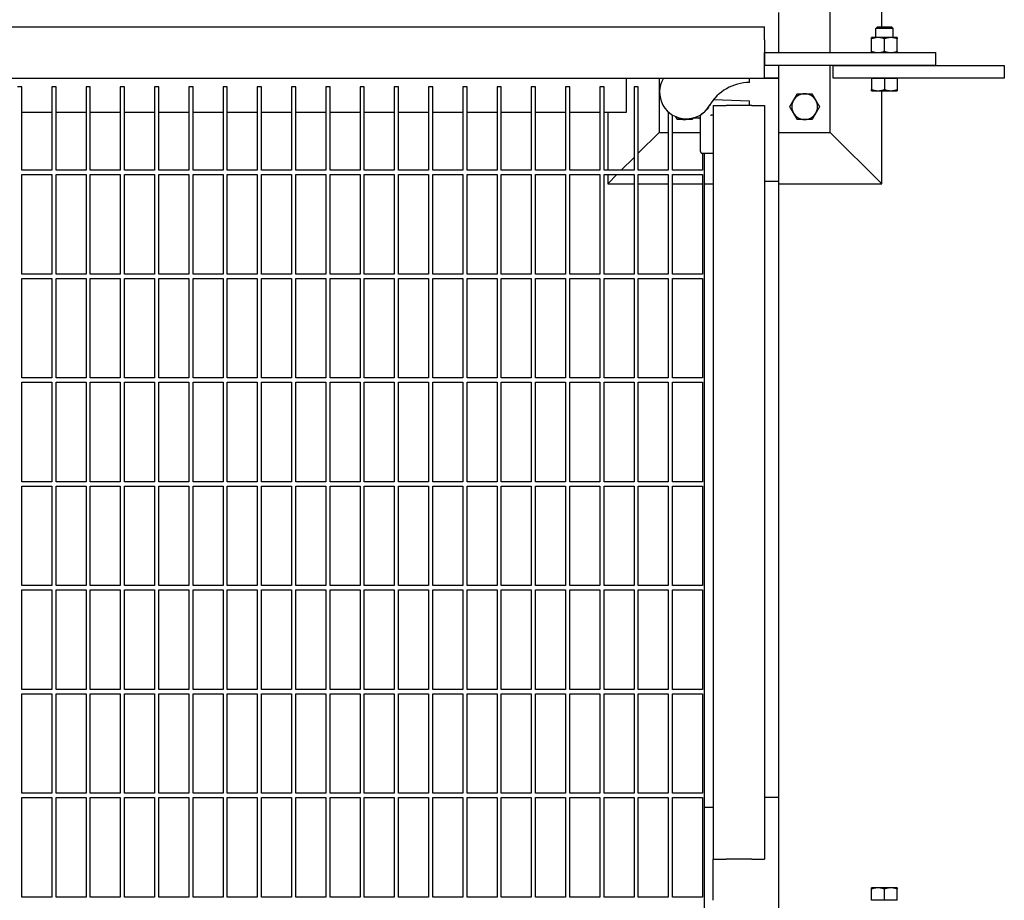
# Model space of a CAD drawing. Header units: inches. Extents: x 5 to 1128, y -85 to 748.
# Tile 679 of 689: x 790 to 818, y 633 to 659. Entities that reach past the tile are written whole.
import ezdxf

# ---------------------------------------------------------------- set-up
doc = ezdxf.new("R2010")
doc.units = ezdxf.units.IN
doc.header["$LTSCALE"] = 32
doc.header["$MEASUREMENT"] = 0
doc.layers.add('Visible (ANSI)', color=7, linetype='Continuous', lineweight=30)

msp = doc.modelspace()

# ---------------------------------------------------------------- linework, layer by layer
at = {"layer": 'Visible (ANSI)'}
for p, q in [((814.78063, 658.85978), (814.78063, 662.27978)), ((813.28063, 658.10978), (813.28063, 660.77978)), ((811.78063, 658.10978), (811.78063, 659.27978)), ((771.86063, 658.85978), (811.36063, 658.85978)), ((811.36063, 658.48478), (811.36063, 658.85978)), ((814.65782, 658.85978), (814.61063, 658.81401)), ((815.11063, 658.81401), (814.61063, 658.81401)), ((814.61063, 658.54778), (814.61063, 658.81401)), ((814.65782, 658.85978), (815.06344, 658.85978)), ((815.06344, 658.85978), (815.11063, 658.81401)), ((815.11063, 658.54778), (815.11063, 658.81401)), ((811.36063, 658.48478), (811.36063, 657.73478)), ((814.67313, 658.54778), (814.48563, 658.54778)), ((814.48563, 658.14327), (814.48563, 658.51429)), ((815.04813, 658.54778), (814.67313, 658.54778)), ((814.86063, 658.14327), (814.86063, 658.51429)), ((815.23563, 658.54778), (815.04813, 658.54778)), ((815.23563, 658.14327), (815.23563, 658.51429)), ((811.36063, 658.10978), (816.36063, 658.10978)), ((811.36063, 657.73478), (811.36063, 658.10978)), ((816.36063, 657.73478), (816.36063, 658.10978)), ((816.36063, 657.73478), (811.36063, 657.73478)), ((811.36063, 657.35978), (811.36063, 657.73478)), ((811.78063, 657.35978), (811.78063, 657.73478)), ((813.28063, 655.77978), (813.28063, 657.73478)), ((813.36063, 657.73478), (818.36063, 657.73478)), ((813.36063, 657.35978), (813.36063, 657.73478)), ((818.36063, 657.73478), (818.36063, 657.35978)), ((771.86063, 657.35978), (811.36063, 657.35978)), ((807.32063, 657.35978), (807.32063, 656.35978)), ((808.28063, 657.35978), (808.28063, 655.77978)), ((810.92362, 657.23478), (810.92362, 657.35978)), ((811.78063, 657.35978), (811.36063, 657.35978)), ((811.36063, 657.35978), (811.78063, 657.35978)), ((811.78063, 654.35978), (811.78063, 657.35978)), ((818.36063, 657.35978), (813.36063, 657.35978)), ((814.48563, 657.35978), (814.67313, 657.35978)), ((814.48563, 657.35978), (814.48563, 657.02927)), ((814.48563, 657.35978), (814.48563, 657.35978)), ((814.67313, 657.35978), (814.86063, 657.35978)), ((814.86063, 657.35978), (814.86063, 657.02927)), ((814.86063, 657.35978), (815.04813, 657.35978)), ((815.04813, 657.35978), (815.23563, 657.35978)), ((815.23563, 657.35978), (815.23563, 657.02927)), ((815.23563, 657.35978), (815.23563, 657.35978)), ((789.67313, 657.10978), (789.54813, 657.10978)), ((789.67313, 654.67228), (789.67313, 657.10978)), ((790.67313, 657.10978), (790.54813, 657.10978)), ((790.54813, 657.10978), (790.54813, 654.67228)), ((790.67313, 654.67228), (790.67313, 657.10978)), ((791.67313, 657.10978), (791.54813, 657.10978)), ((791.54813, 657.10978), (791.54813, 654.67228)), ((791.67313, 654.67228), (791.67313, 657.10978)), ((792.67313, 657.10978), (792.54813, 657.10978)), ((792.54813, 657.10978), (792.54813, 654.67228)), ((792.67313, 654.67228), (792.67313, 657.10978)), ((793.67313, 657.10978), (793.54813, 657.10978)), ((793.54813, 657.10978), (793.54813, 654.67228)), ((793.67313, 654.67228), (793.67313, 657.10978)), ((794.67313, 657.10978), (794.54813, 657.10978)), ((794.54813, 657.10978), (794.54813, 654.67228)), ((794.67313, 654.67228), (794.67313, 657.10978)), ((795.67313, 657.10978), (795.54813, 657.10978)), ((795.54813, 657.10978), (795.54813, 654.67228)), ((795.67313, 654.67228), (795.67313, 657.10978)), ((796.67313, 657.10978), (796.54813, 657.10978)), ((796.54813, 657.10978), (796.54813, 654.67228)), ((796.67313, 654.67228), (796.67313, 657.10978)), ((797.67313, 657.10978), (797.54813, 657.10978)), ((797.54813, 657.10978), (797.54813, 654.67228)), ((797.67313, 654.67228), (797.67313, 657.10978)), ((798.67313, 657.10978), (798.54813, 657.10978)), ((798.54813, 657.10978), (798.54813, 654.67228)), ((798.67313, 654.67228), (798.67313, 657.10978)), ((799.67313, 657.10978), (799.54813, 657.10978)), ((799.54813, 657.10978), (799.54813, 654.67228)), ((799.67313, 654.67228), (799.67313, 657.10978)), ((800.67313, 657.10978), (800.54813, 657.10978)), ((800.54813, 657.10978), (800.54813, 654.67228)), ((800.67313, 654.67228), (800.67313, 657.10978)), ((801.67313, 657.10978), (801.54813, 657.10978)), ((801.54813, 657.10978), (801.54813, 654.67228)), ((801.67313, 654.67228), (801.67313, 657.10978)), ((802.67313, 657.10978), (802.54813, 657.10978)), ((802.54813, 657.10978), (802.54813, 654.67228)), ((802.67313, 654.67228), (802.67313, 657.10978)), ((803.67313, 657.10978), (803.54813, 657.10978)), ((803.54813, 657.10978), (803.54813, 654.67228)), ((803.67313, 654.67228), (803.67313, 657.10978)), ((804.67313, 657.10978), (804.54813, 657.10978)), ((804.54813, 657.10978), (804.54813, 654.67228)), ((804.67313, 654.67228), (804.67313, 657.10978)), ((805.67313, 657.10978), (805.54813, 657.10978)), ((805.54813, 657.10978), (805.54813, 654.67228)), ((805.67313, 654.67228), (805.67313, 657.10978)), ((806.67313, 657.10978), (806.54813, 657.10978)), ((806.54813, 657.10978), (806.54813, 654.67228)), ((806.67313, 654.67228), (806.67313, 657.10978)), ((807.67313, 657.10978), (807.54813, 657.10978)), ((807.54813, 657.10978), (807.54813, 654.67228)), ((807.67313, 654.67228), (807.67313, 657.10978)), ((814.48563, 656.99578), (814.67313, 656.99578)), ((814.67313, 656.99578), (815.04813, 656.99578)), ((814.78063, 654.27978), (814.78063, 656.99578)), ((815.04813, 656.99578), (815.23563, 656.99578)), ((809.86822, 656.72715), (809.86334, 656.72732)), ((810.92362, 656.6903), (809.86822, 656.72715)), ((810.92362, 656.5653), (810.92362, 656.6903)), ((808.54813, 656.38036), (808.54813, 654.67228)), ((809.86063, 656.5653), (810.23563, 656.5653)), ((809.86063, 656.5653), (809.86063, 634.5653)), ((810.98563, 656.5653), (810.23563, 656.5653)), ((810.98563, 656.5653), (811.36063, 656.5653)), ((811.36063, 656.5653), (811.36063, 634.5653)), ((790.54813, 656.35978), (789.67313, 656.35978)), ((791.54813, 656.35978), (790.67313, 656.35978)), ((792.54813, 656.35978), (791.67313, 656.35978)), ((793.54813, 656.35978), (792.67313, 656.35978)), ((794.54813, 656.35978), (793.67313, 656.35978)), ((795.54813, 656.35978), (794.67313, 656.35978)), ((796.54813, 656.35978), (795.67313, 656.35978)), ((797.54813, 656.35978), (796.67313, 656.35978)), ((798.54813, 656.35978), (797.67313, 656.35978)), ((799.54813, 656.35978), (798.67313, 656.35978)), ((800.54813, 656.35978), (799.67313, 656.35978)), ((801.54813, 656.35978), (800.67313, 656.35978)), ((802.54813, 656.35978), (801.67313, 656.35978)), ((803.54813, 656.35978), (802.67313, 656.35978)), ((804.54813, 656.35978), (803.67313, 656.35978)), ((805.54813, 656.35978), (804.67313, 656.35978)), ((806.54813, 656.35978), (805.67313, 656.35978)), ((807.32063, 656.35978), (806.67313, 656.35978)), ((806.78063, 656.35978), (806.78063, 654.67228)), ((808.67313, 654.67228), (808.67313, 656.28718)), ((809.29395, 656.20703), (809.44397, 656.20703)), ((809.48563, 655.2172), (809.48563, 656.26614)), ((809.81706, 656.28905), (809.86063, 656.28905)), ((808.28063, 655.77978), (807.67313, 655.17228)), ((808.28063, 655.77978), (808.54813, 655.77978)), ((808.67313, 655.77978), (809.48563, 655.77978)), ((811.78063, 655.77978), (813.28063, 655.77978)), ((813.28063, 655.77978), (814.78063, 654.27978)), ((807.54813, 655.04728), (807.17313, 654.67228)), ((809.5273, 655.17553), (809.81539, 655.17553)), ((809.54813, 655.17553), (809.54813, 654.67228)), ((809.61063, 636.0653), (809.61063, 655.17553)), ((809.81539, 655.17553), (809.86063, 655.17553)), ((790.54813, 654.67228), (789.67313, 654.67228)), ((791.54813, 654.67228), (790.67313, 654.67228)), ((792.54813, 654.67228), (791.67313, 654.67228)), ((793.54813, 654.67228), (792.67313, 654.67228)), ((794.54813, 654.67228), (793.67313, 654.67228)), ((795.54813, 654.67228), (794.67313, 654.67228)), ((796.54813, 654.67228), (795.67313, 654.67228)), ((797.54813, 654.67228), (796.67313, 654.67228)), ((798.54813, 654.67228), (797.67313, 654.67228)), ((799.54813, 654.67228), (798.67313, 654.67228)), ((800.54813, 654.67228), (799.67313, 654.67228)), ((801.54813, 654.67228), (800.67313, 654.67228)), ((802.54813, 654.67228), (801.67313, 654.67228)), ((803.54813, 654.67228), (802.67313, 654.67228)), ((804.54813, 654.67228), (803.67313, 654.67228)), ((805.54813, 654.67228), (804.67313, 654.67228)), ((806.54813, 654.67228), (805.67313, 654.67228)), ((807.54813, 654.67228), (806.67313, 654.67228)), ((808.54813, 654.67228), (807.67313, 654.67228)), ((809.54813, 654.67228), (808.67313, 654.67228)), ((789.67313, 651.64103), (789.67313, 654.54728)), ((789.67313, 654.54728), (790.54813, 654.54728)), ((790.54813, 654.54728), (790.54813, 651.64103)), ((790.67313, 651.64103), (790.67313, 654.54728)), ((790.67313, 654.54728), (791.54813, 654.54728)), ((791.54813, 654.54728), (791.54813, 651.64103)), ((791.67313, 651.64103), (791.67313, 654.54728)), ((791.67313, 654.54728), (792.54813, 654.54728)), ((792.54813, 654.54728), (792.54813, 651.64103)), ((792.67313, 651.64103), (792.67313, 654.54728)), ((792.67313, 654.54728), (793.54813, 654.54728)), ((793.54813, 654.54728), (793.54813, 651.64103)), ((793.67313, 651.64103), (793.67313, 654.54728)), ((793.67313, 654.54728), (794.54813, 654.54728)), ((794.54813, 654.54728), (794.54813, 651.64103)), ((794.67313, 651.64103), (794.67313, 654.54728)), ((794.67313, 654.54728), (795.54813, 654.54728)), ((795.54813, 654.54728), (795.54813, 651.64103)), ((795.67313, 651.64103), (795.67313, 654.54728)), ((795.67313, 654.54728), (796.54813, 654.54728)), ((796.54813, 654.54728), (796.54813, 651.64103)), ((796.67313, 651.64103), (796.67313, 654.54728)), ((796.67313, 654.54728), (797.54813, 654.54728)), ((797.54813, 654.54728), (797.54813, 651.64103)), ((797.67313, 651.64103), (797.67313, 654.54728)), ((797.67313, 654.54728), (798.54813, 654.54728)), ((798.54813, 654.54728), (798.54813, 651.64103)), ((798.67313, 651.64103), (798.67313, 654.54728)), ((798.67313, 654.54728), (799.54813, 654.54728)), ((799.54813, 654.54728), (799.54813, 651.64103)), ((799.67313, 651.64103), (799.67313, 654.54728)), ((799.67313, 654.54728), (800.54813, 654.54728)), ((800.54813, 654.54728), (800.54813, 651.64103)), ((800.67313, 651.64103), (800.67313, 654.54728)), ((800.67313, 654.54728), (801.54813, 654.54728)), ((801.54813, 654.54728), (801.54813, 651.64103)), ((801.67313, 651.64103), (801.67313, 654.54728)), ((801.67313, 654.54728), (802.54813, 654.54728)), ((802.54813, 654.54728), (802.54813, 651.64103)), ((802.67313, 651.64103), (802.67313, 654.54728)), ((802.67313, 654.54728), (803.54813, 654.54728)), ((803.54813, 654.54728), (803.54813, 651.64103)), ((803.67313, 651.64103), (803.67313, 654.54728)), ((803.67313, 654.54728), (804.54813, 654.54728)), ((804.54813, 654.54728), (804.54813, 651.64103)), ((804.67313, 651.64103), (804.67313, 654.54728)), ((804.67313, 654.54728), (805.54813, 654.54728)), ((805.54813, 654.54728), (805.54813, 651.64103)), ((805.67313, 651.64103), (805.67313, 654.54728)), ((805.67313, 654.54728), (806.54813, 654.54728)), ((806.54813, 654.54728), (806.54813, 651.64103)), ((806.67313, 651.64103), (806.67313, 654.54728)), ((806.67313, 654.54728), (807.54813, 654.54728)), ((806.78063, 654.54728), (806.78063, 654.27978)), ((807.04813, 654.54728), (806.78063, 654.27978)), ((807.54813, 654.54728), (807.54813, 651.64103)), ((807.67313, 651.64103), (807.67313, 654.54728)), ((807.67313, 654.54728), (808.54813, 654.54728)), ((808.54813, 654.54728), (808.54813, 651.64103)), ((808.67313, 651.64103), (808.67313, 654.54728)), ((808.67313, 654.54728), (809.54813, 654.54728)), ((809.54813, 654.54728), (809.54813, 651.64103)), ((811.36063, 654.35978), (811.78063, 654.35978)), ((811.78063, 636.35978), (811.78063, 654.35978)), ((806.78063, 654.27978), (807.54813, 654.27978)), ((807.67313, 654.27978), (808.54813, 654.27978)), ((808.67313, 654.27978), (809.54813, 654.27978)), ((809.61063, 654.27978), (809.86063, 654.27978)), ((811.78063, 654.27978), (814.78063, 654.27978)), ((790.54813, 651.64103), (789.67313, 651.64103)), ((789.67313, 648.60978), (789.67313, 651.51603)), ((789.67313, 651.51603), (790.54813, 651.51603)), ((790.54813, 651.51603), (790.54813, 648.60978)), ((791.54813, 651.64103), (790.67313, 651.64103)), ((790.67313, 648.60978), (790.67313, 651.51603)), ((790.67313, 651.51603), (791.54813, 651.51603)), ((791.54813, 651.51603), (791.54813, 648.60978)), ((792.54813, 651.64103), (791.67313, 651.64103)), ((791.67313, 648.60978), (791.67313, 651.51603)), ((791.67313, 651.51603), (792.54813, 651.51603)), ((792.54813, 651.51603), (792.54813, 648.60978)), ((793.54813, 651.64103), (792.67313, 651.64103)), ((792.67313, 648.60978), (792.67313, 651.51603)), ((792.67313, 651.51603), (793.54813, 651.51603)), ((793.54813, 651.51603), (793.54813, 648.60978)), ((794.54813, 651.64103), (793.67313, 651.64103)), ((793.67313, 648.60978), (793.67313, 651.51603)), ((793.67313, 651.51603), (794.54813, 651.51603)), ((794.54813, 651.51603), (794.54813, 648.60978)), ((795.54813, 651.64103), (794.67313, 651.64103)), ((794.67313, 648.60978), (794.67313, 651.51603)), ((794.67313, 651.51603), (795.54813, 651.51603)), ((795.54813, 651.51603), (795.54813, 648.60978)), ((796.54813, 651.64103), (795.67313, 651.64103)), ((795.67313, 648.60978), (795.67313, 651.51603)), ((795.67313, 651.51603), (796.54813, 651.51603)), ((796.54813, 651.51603), (796.54813, 648.60978)), ((797.54813, 651.64103), (796.67313, 651.64103)), ((796.67313, 648.60978), (796.67313, 651.51603)), ((796.67313, 651.51603), (797.54813, 651.51603)), ((797.54813, 651.51603), (797.54813, 648.60978)), ((798.54813, 651.64103), (797.67313, 651.64103)), ((797.67313, 648.60978), (797.67313, 651.51603)), ((797.67313, 651.51603), (798.54813, 651.51603)), ((798.54813, 651.51603), (798.54813, 648.60978)), ((799.54813, 651.64103), (798.67313, 651.64103)), ((798.67313, 648.60978), (798.67313, 651.51603)), ((798.67313, 651.51603), (799.54813, 651.51603)), ((799.54813, 651.51603), (799.54813, 648.60978)), ((800.54813, 651.64103), (799.67313, 651.64103)), ((799.67313, 648.60978), (799.67313, 651.51603)), ((799.67313, 651.51603), (800.54813, 651.51603)), ((800.54813, 651.51603), (800.54813, 648.60978)), ((801.54813, 651.64103), (800.67313, 651.64103)), ((800.67313, 648.60978), (800.67313, 651.51603)), ((800.67313, 651.51603), (801.54813, 651.51603)), ((801.54813, 651.51603), (801.54813, 648.60978)), ((802.54813, 651.64103), (801.67313, 651.64103)), ((801.67313, 648.60978), (801.67313, 651.51603)), ((801.67313, 651.51603), (802.54813, 651.51603)), ((802.54813, 651.51603), (802.54813, 648.60978)), ((803.54813, 651.64103), (802.67313, 651.64103)), ((802.67313, 648.60978), (802.67313, 651.51603)), ((802.67313, 651.51603), (803.54813, 651.51603)), ((803.54813, 651.51603), (803.54813, 648.60978)), ((804.54813, 651.64103), (803.67313, 651.64103)), ((803.67313, 648.60978), (803.67313, 651.51603)), ((803.67313, 651.51603), (804.54813, 651.51603)), ((804.54813, 651.51603), (804.54813, 648.60978)), ((805.54813, 651.64103), (804.67313, 651.64103)), ((804.67313, 648.60978), (804.67313, 651.51603)), ((804.67313, 651.51603), (805.54813, 651.51603)), ((805.54813, 651.51603), (805.54813, 648.60978)), ((806.54813, 651.64103), (805.67313, 651.64103)), ((805.67313, 648.60978), (805.67313, 651.51603)), ((805.67313, 651.51603), (806.54813, 651.51603)), ((806.54813, 651.51603), (806.54813, 648.60978)), ((807.54813, 651.64103), (806.67313, 651.64103)), ((806.67313, 648.60978), (806.67313, 651.51603)), ((806.67313, 651.51603), (807.54813, 651.51603)), ((807.54813, 651.51603), (807.54813, 648.60978)), ((808.54813, 651.64103), (807.67313, 651.64103)), ((807.67313, 648.60978), (807.67313, 651.51603)), ((807.67313, 651.51603), (808.54813, 651.51603)), ((808.54813, 651.51603), (808.54813, 648.60978)), ((809.54813, 651.64103), (808.67313, 651.64103)), ((808.67313, 648.60978), (808.67313, 651.51603)), ((808.67313, 651.51603), (809.54813, 651.51603)), ((809.54813, 651.51603), (809.54813, 648.60978)), ((790.54813, 648.60978), (789.67313, 648.60978)), ((791.54813, 648.60978), (790.67313, 648.60978)), ((792.54813, 648.60978), (791.67313, 648.60978)), ((793.54813, 648.60978), (792.67313, 648.60978)), ((794.54813, 648.60978), (793.67313, 648.60978)), ((795.54813, 648.60978), (794.67313, 648.60978)), ((796.54813, 648.60978), (795.67313, 648.60978)), ((797.54813, 648.60978), (796.67313, 648.60978)), ((798.54813, 648.60978), (797.67313, 648.60978)), ((799.54813, 648.60978), (798.67313, 648.60978)), ((800.54813, 648.60978), (799.67313, 648.60978)), ((801.54813, 648.60978), (800.67313, 648.60978)), ((802.54813, 648.60978), (801.67313, 648.60978)), ((803.54813, 648.60978), (802.67313, 648.60978)), ((804.54813, 648.60978), (803.67313, 648.60978)), ((805.54813, 648.60978), (804.67313, 648.60978)), ((806.54813, 648.60978), (805.67313, 648.60978)), ((807.54813, 648.60978), (806.67313, 648.60978)), ((808.54813, 648.60978), (807.67313, 648.60978)), ((809.54813, 648.60978), (808.67313, 648.60978)), ((789.67313, 645.57853), (789.67313, 648.48478)), ((789.67313, 648.48478), (790.54813, 648.48478)), ((790.54813, 648.48478), (790.54813, 645.57853)), ((790.67313, 645.57853), (790.67313, 648.48478)), ((790.67313, 648.48478), (791.54813, 648.48478)), ((791.54813, 648.48478), (791.54813, 645.57853)), ((791.67313, 645.57853), (791.67313, 648.48478)), ((791.67313, 648.48478), (792.54813, 648.48478)), ((792.54813, 648.48478), (792.54813, 645.57853)), ((792.67313, 645.57853), (792.67313, 648.48478)), ((792.67313, 648.48478), (793.54813, 648.48478)), ((793.54813, 648.48478), (793.54813, 645.57853)), ((793.67313, 645.57853), (793.67313, 648.48478)), ((793.67313, 648.48478), (794.54813, 648.48478)), ((794.54813, 648.48478), (794.54813, 645.57853)), ((794.67313, 645.57853), (794.67313, 648.48478)), ((794.67313, 648.48478), (795.54813, 648.48478)), ((795.54813, 648.48478), (795.54813, 645.57853)), ((795.67313, 645.57853), (795.67313, 648.48478)), ((795.67313, 648.48478), (796.54813, 648.48478)), ((796.54813, 648.48478), (796.54813, 645.57853)), ((796.67313, 645.57853), (796.67313, 648.48478)), ((796.67313, 648.48478), (797.54813, 648.48478)), ((797.54813, 648.48478), (797.54813, 645.57853)), ((797.67313, 645.57853), (797.67313, 648.48478)), ((797.67313, 648.48478), (798.54813, 648.48478)), ((798.54813, 648.48478), (798.54813, 645.57853)), ((798.67313, 645.57853), (798.67313, 648.48478)), ((798.67313, 648.48478), (799.54813, 648.48478)), ((799.54813, 648.48478), (799.54813, 645.57853)), ((799.67313, 645.57853), (799.67313, 648.48478)), ((799.67313, 648.48478), (800.54813, 648.48478)), ((800.54813, 648.48478), (800.54813, 645.57853)), ((800.67313, 645.57853), (800.67313, 648.48478)), ((800.67313, 648.48478), (801.54813, 648.48478)), ((801.54813, 648.48478), (801.54813, 645.57853)), ((801.67313, 645.57853), (801.67313, 648.48478)), ((801.67313, 648.48478), (802.54813, 648.48478)), ((802.54813, 648.48478), (802.54813, 645.57853)), ((802.67313, 645.57853), (802.67313, 648.48478)), ((802.67313, 648.48478), (803.54813, 648.48478)), ((803.54813, 648.48478), (803.54813, 645.57853)), ((803.67313, 645.57853), (803.67313, 648.48478)), ((803.67313, 648.48478), (804.54813, 648.48478)), ((804.54813, 648.48478), (804.54813, 645.57853)), ((804.67313, 645.57853), (804.67313, 648.48478)), ((804.67313, 648.48478), (805.54813, 648.48478)), ((805.54813, 648.48478), (805.54813, 645.57853)), ((805.67313, 645.57853), (805.67313, 648.48478)), ((805.67313, 648.48478), (806.54813, 648.48478)), ((806.54813, 648.48478), (806.54813, 645.57853)), ((806.67313, 645.57853), (806.67313, 648.48478)), ((806.67313, 648.48478), (807.54813, 648.48478)), ((807.54813, 648.48478), (807.54813, 645.57853)), ((807.67313, 645.57853), (807.67313, 648.48478)), ((807.67313, 648.48478), (808.54813, 648.48478)), ((808.54813, 648.48478), (808.54813, 645.57853)), ((808.67313, 645.57853), (808.67313, 648.48478)), ((808.67313, 648.48478), (809.54813, 648.48478)), ((809.54813, 648.48478), (809.54813, 645.57853)), ((790.54813, 645.57853), (789.67313, 645.57853)), ((789.67313, 642.54728), (789.67313, 645.45353)), ((789.67313, 645.45353), (790.54813, 645.45353)), ((790.54813, 645.45353), (790.54813, 642.54728)), ((791.54813, 645.57853), (790.67313, 645.57853)), ((790.67313, 642.54728), (790.67313, 645.45353)), ((790.67313, 645.45353), (791.54813, 645.45353)), ((791.54813, 645.45353), (791.54813, 642.54728)), ((792.54813, 645.57853), (791.67313, 645.57853)), ((791.67313, 642.54728), (791.67313, 645.45353)), ((791.67313, 645.45353), (792.54813, 645.45353)), ((792.54813, 645.45353), (792.54813, 642.54728)), ((793.54813, 645.57853), (792.67313, 645.57853)), ((792.67313, 642.54728), (792.67313, 645.45353)), ((792.67313, 645.45353), (793.54813, 645.45353)), ((793.54813, 645.45353), (793.54813, 642.54728)), ((794.54813, 645.57853), (793.67313, 645.57853)), ((793.67313, 642.54728), (793.67313, 645.45353)), ((793.67313, 645.45353), (794.54813, 645.45353)), ((794.54813, 645.45353), (794.54813, 642.54728)), ((795.54813, 645.57853), (794.67313, 645.57853)), ((794.67313, 642.54728), (794.67313, 645.45353)), ((794.67313, 645.45353), (795.54813, 645.45353)), ((795.54813, 645.45353), (795.54813, 642.54728)), ((796.54813, 645.57853), (795.67313, 645.57853)), ((795.67313, 642.54728), (795.67313, 645.45353)), ((795.67313, 645.45353), (796.54813, 645.45353)), ((796.54813, 645.45353), (796.54813, 642.54728)), ((797.54813, 645.57853), (796.67313, 645.57853)), ((796.67313, 642.54728), (796.67313, 645.45353)), ((796.67313, 645.45353), (797.54813, 645.45353)), ((797.54813, 645.45353), (797.54813, 642.54728)), ((798.54813, 645.57853), (797.67313, 645.57853)), ((797.67313, 642.54728), (797.67313, 645.45353)), ((797.67313, 645.45353), (798.54813, 645.45353)), ((798.54813, 645.45353), (798.54813, 642.54728)), ((799.54813, 645.57853), (798.67313, 645.57853)), ((798.67313, 642.54728), (798.67313, 645.45353)), ((798.67313, 645.45353), (799.54813, 645.45353)), ((799.54813, 645.45353), (799.54813, 642.54728)), ((800.54813, 645.57853), (799.67313, 645.57853)), ((799.67313, 642.54728), (799.67313, 645.45353)), ((799.67313, 645.45353), (800.54813, 645.45353)), ((800.54813, 645.45353), (800.54813, 642.54728)), ((801.54813, 645.57853), (800.67313, 645.57853)), ((800.67313, 642.54728), (800.67313, 645.45353)), ((800.67313, 645.45353), (801.54813, 645.45353)), ((801.54813, 645.45353), (801.54813, 642.54728)), ((802.54813, 645.57853), (801.67313, 645.57853)), ((801.67313, 642.54728), (801.67313, 645.45353)), ((801.67313, 645.45353), (802.54813, 645.45353)), ((802.54813, 645.45353), (802.54813, 642.54728)), ((803.54813, 645.57853), (802.67313, 645.57853)), ((802.67313, 642.54728), (802.67313, 645.45353)), ((802.67313, 645.45353), (803.54813, 645.45353)), ((803.54813, 645.45353), (803.54813, 642.54728)), ((804.54813, 645.57853), (803.67313, 645.57853)), ((803.67313, 642.54728), (803.67313, 645.45353)), ((803.67313, 645.45353), (804.54813, 645.45353)), ((804.54813, 645.45353), (804.54813, 642.54728)), ((805.54813, 645.57853), (804.67313, 645.57853)), ((804.67313, 642.54728), (804.67313, 645.45353)), ((804.67313, 645.45353), (805.54813, 645.45353)), ((805.54813, 645.45353), (805.54813, 642.54728)), ((806.54813, 645.57853), (805.67313, 645.57853)), ((805.67313, 642.54728), (805.67313, 645.45353)), ((805.67313, 645.45353), (806.54813, 645.45353)), ((806.54813, 645.45353), (806.54813, 642.54728)), ((807.54813, 645.57853), (806.67313, 645.57853)), ((806.67313, 642.54728), (806.67313, 645.45353)), ((806.67313, 645.45353), (807.54813, 645.45353)), ((807.54813, 645.45353), (807.54813, 642.54728)), ((808.54813, 645.57853), (807.67313, 645.57853)), ((807.67313, 642.54728), (807.67313, 645.45353)), ((807.67313, 645.45353), (808.54813, 645.45353)), ((808.54813, 645.45353), (808.54813, 642.54728)), ((809.54813, 645.57853), (808.67313, 645.57853)), ((808.67313, 642.54728), (808.67313, 645.45353)), ((808.67313, 645.45353), (809.54813, 645.45353)), ((809.54813, 645.45353), (809.54813, 642.54728)), ((790.54813, 642.54728), (789.67313, 642.54728)), ((789.67313, 639.51603), (789.67313, 642.42228)), ((789.67313, 642.42228), (790.54813, 642.42228)), ((790.54813, 642.42228), (790.54813, 639.51603)), ((791.54813, 642.54728), (790.67313, 642.54728)), ((790.67313, 639.51603), (790.67313, 642.42228)), ((790.67313, 642.42228), (791.54813, 642.42228)), ((791.54813, 642.42228), (791.54813, 639.51603)), ((792.54813, 642.54728), (791.67313, 642.54728)), ((791.67313, 639.51603), (791.67313, 642.42228)), ((791.67313, 642.42228), (792.54813, 642.42228)), ((792.54813, 642.42228), (792.54813, 639.51603)), ((793.54813, 642.54728), (792.67313, 642.54728)), ((792.67313, 639.51603), (792.67313, 642.42228)), ((792.67313, 642.42228), (793.54813, 642.42228)), ((793.54813, 642.42228), (793.54813, 639.51603)), ((794.54813, 642.54728), (793.67313, 642.54728)), ((793.67313, 639.51603), (793.67313, 642.42228)), ((793.67313, 642.42228), (794.54813, 642.42228)), ((794.54813, 642.42228), (794.54813, 639.51603)), ((795.54813, 642.54728), (794.67313, 642.54728)), ((794.67313, 639.51603), (794.67313, 642.42228)), ((794.67313, 642.42228), (795.54813, 642.42228)), ((795.54813, 642.42228), (795.54813, 639.51603)), ((796.54813, 642.54728), (795.67313, 642.54728)), ((795.67313, 639.51603), (795.67313, 642.42228)), ((795.67313, 642.42228), (796.54813, 642.42228)), ((796.54813, 642.42228), (796.54813, 639.51603)), ((797.54813, 642.54728), (796.67313, 642.54728)), ((796.67313, 639.51603), (796.67313, 642.42228)), ((796.67313, 642.42228), (797.54813, 642.42228)), ((797.54813, 642.42228), (797.54813, 639.51603)), ((798.54813, 642.54728), (797.67313, 642.54728)), ((797.67313, 639.51603), (797.67313, 642.42228)), ((797.67313, 642.42228), (798.54813, 642.42228)), ((798.54813, 642.42228), (798.54813, 639.51603)), ((799.54813, 642.54728), (798.67313, 642.54728)), ((798.67313, 639.51603), (798.67313, 642.42228)), ((798.67313, 642.42228), (799.54813, 642.42228)), ((799.54813, 642.42228), (799.54813, 639.51603)), ((800.54813, 642.54728), (799.67313, 642.54728)), ((799.67313, 639.51603), (799.67313, 642.42228)), ((799.67313, 642.42228), (800.54813, 642.42228)), ((800.54813, 642.42228), (800.54813, 639.51603)), ((801.54813, 642.54728), (800.67313, 642.54728)), ((800.67313, 639.51603), (800.67313, 642.42228)), ((800.67313, 642.42228), (801.54813, 642.42228)), ((801.54813, 642.42228), (801.54813, 639.51603)), ((802.54813, 642.54728), (801.67313, 642.54728)), ((801.67313, 639.51603), (801.67313, 642.42228)), ((801.67313, 642.42228), (802.54813, 642.42228)), ((802.54813, 642.42228), (802.54813, 639.51603)), ((803.54813, 642.54728), (802.67313, 642.54728)), ((802.67313, 639.51603), (802.67313, 642.42228)), ((802.67313, 642.42228), (803.54813, 642.42228)), ((803.54813, 642.42228), (803.54813, 639.51603)), ((804.54813, 642.54728), (803.67313, 642.54728)), ((803.67313, 639.51603), (803.67313, 642.42228)), ((803.67313, 642.42228), (804.54813, 642.42228)), ((804.54813, 642.42228), (804.54813, 639.51603)), ((805.54813, 642.54728), (804.67313, 642.54728)), ((804.67313, 639.51603), (804.67313, 642.42228)), ((804.67313, 642.42228), (805.54813, 642.42228)), ((805.54813, 642.42228), (805.54813, 639.51603)), ((806.54813, 642.54728), (805.67313, 642.54728)), ((805.67313, 639.51603), (805.67313, 642.42228)), ((805.67313, 642.42228), (806.54813, 642.42228)), ((806.54813, 642.42228), (806.54813, 639.51603)), ((807.54813, 642.54728), (806.67313, 642.54728)), ((806.67313, 639.51603), (806.67313, 642.42228)), ((806.67313, 642.42228), (807.54813, 642.42228)), ((807.54813, 642.42228), (807.54813, 639.51603)), ((808.54813, 642.54728), (807.67313, 642.54728)), ((807.67313, 639.51603), (807.67313, 642.42228)), ((807.67313, 642.42228), (808.54813, 642.42228)), ((808.54813, 642.42228), (808.54813, 639.51603)), ((809.54813, 642.54728), (808.67313, 642.54728)), ((808.67313, 639.51603), (808.67313, 642.42228)), ((808.67313, 642.42228), (809.54813, 642.42228)), ((809.54813, 642.42228), (809.54813, 639.51603)), ((790.54813, 639.51603), (789.67313, 639.51603)), ((791.54813, 639.51603), (790.67313, 639.51603)), ((792.54813, 639.51603), (791.67313, 639.51603)), ((793.54813, 639.51603), (792.67313, 639.51603)), ((794.54813, 639.51603), (793.67313, 639.51603)), ((795.54813, 639.51603), (794.67313, 639.51603)), ((796.54813, 639.51603), (795.67313, 639.51603)), ((797.54813, 639.51603), (796.67313, 639.51603)), ((798.54813, 639.51603), (797.67313, 639.51603)), ((799.54813, 639.51603), (798.67313, 639.51603)), ((800.54813, 639.51603), (799.67313, 639.51603)), ((801.54813, 639.51603), (800.67313, 639.51603)), ((802.54813, 639.51603), (801.67313, 639.51603)), ((803.54813, 639.51603), (802.67313, 639.51603)), ((804.54813, 639.51603), (803.67313, 639.51603)), ((805.54813, 639.51603), (804.67313, 639.51603)), ((806.54813, 639.51603), (805.67313, 639.51603)), ((807.54813, 639.51603), (806.67313, 639.51603)), ((808.54813, 639.51603), (807.67313, 639.51603)), ((809.54813, 639.51603), (808.67313, 639.51603)), ((789.67313, 636.48478), (789.67313, 639.39103)), ((789.67313, 639.39103), (790.54813, 639.39103)), ((790.54813, 639.39103), (790.54813, 636.48478)), ((790.67313, 636.48478), (790.67313, 639.39103)), ((790.67313, 639.39103), (791.54813, 639.39103)), ((791.54813, 639.39103), (791.54813, 636.48478)), ((791.67313, 636.48478), (791.67313, 639.39103)), ((791.67313, 639.39103), (792.54813, 639.39103)), ((792.54813, 639.39103), (792.54813, 636.48478)), ((792.67313, 636.48478), (792.67313, 639.39103)), ((792.67313, 639.39103), (793.54813, 639.39103)), ((793.54813, 639.39103), (793.54813, 636.48478)), ((793.67313, 636.48478), (793.67313, 639.39103)), ((793.67313, 639.39103), (794.54813, 639.39103)), ((794.54813, 639.39103), (794.54813, 636.48478)), ((794.67313, 636.48478), (794.67313, 639.39103)), ((794.67313, 639.39103), (795.54813, 639.39103)), ((795.54813, 639.39103), (795.54813, 636.48478)), ((795.67313, 636.48478), (795.67313, 639.39103)), ((795.67313, 639.39103), (796.54813, 639.39103)), ((796.54813, 639.39103), (796.54813, 636.48478)), ((796.67313, 636.48478), (796.67313, 639.39103)), ((796.67313, 639.39103), (797.54813, 639.39103)), ((797.54813, 639.39103), (797.54813, 636.48478)), ((797.67313, 636.48478), (797.67313, 639.39103)), ((797.67313, 639.39103), (798.54813, 639.39103)), ((798.54813, 639.39103), (798.54813, 636.48478)), ((798.67313, 636.48478), (798.67313, 639.39103)), ((798.67313, 639.39103), (799.54813, 639.39103)), ((799.54813, 639.39103), (799.54813, 636.48478)), ((799.67313, 636.48478), (799.67313, 639.39103)), ((799.67313, 639.39103), (800.54813, 639.39103)), ((800.54813, 639.39103), (800.54813, 636.48478)), ((800.67313, 636.48478), (800.67313, 639.39103)), ((800.67313, 639.39103), (801.54813, 639.39103)), ((801.54813, 639.39103), (801.54813, 636.48478)), ((801.67313, 636.48478), (801.67313, 639.39103)), ((801.67313, 639.39103), (802.54813, 639.39103)), ((802.54813, 639.39103), (802.54813, 636.48478)), ((802.67313, 636.48478), (802.67313, 639.39103)), ((802.67313, 639.39103), (803.54813, 639.39103)), ((803.54813, 639.39103), (803.54813, 636.48478)), ((803.67313, 636.48478), (803.67313, 639.39103)), ((803.67313, 639.39103), (804.54813, 639.39103)), ((804.54813, 639.39103), (804.54813, 636.48478)), ((804.67313, 636.48478), (804.67313, 639.39103)), ((804.67313, 639.39103), (805.54813, 639.39103)), ((805.54813, 639.39103), (805.54813, 636.48478)), ((805.67313, 636.48478), (805.67313, 639.39103)), ((805.67313, 639.39103), (806.54813, 639.39103)), ((806.54813, 639.39103), (806.54813, 636.48478)), ((806.67313, 636.48478), (806.67313, 639.39103)), ((806.67313, 639.39103), (807.54813, 639.39103)), ((807.54813, 639.39103), (807.54813, 636.48478)), ((807.67313, 636.48478), (807.67313, 639.39103)), ((807.67313, 639.39103), (808.54813, 639.39103)), ((808.54813, 639.39103), (808.54813, 636.48478)), ((808.67313, 636.48478), (808.67313, 639.39103)), ((808.67313, 639.39103), (809.54813, 639.39103)), ((809.54813, 639.39103), (809.54813, 636.48478)), ((790.54813, 636.48478), (789.67313, 636.48478)), ((789.67313, 633.45353), (789.67313, 636.35978)), ((789.67313, 636.35978), (790.54813, 636.35978)), ((790.54813, 636.35978), (790.54813, 633.45353)), ((791.54813, 636.48478), (790.67313, 636.48478)), ((790.67313, 633.45353), (790.67313, 636.35978)), ((790.67313, 636.35978), (791.54813, 636.35978)), ((791.54813, 636.35978), (791.54813, 633.45353)), ((792.54813, 636.48478), (791.67313, 636.48478)), ((791.67313, 633.45353), (791.67313, 636.35978)), ((791.67313, 636.35978), (792.54813, 636.35978)), ((792.54813, 636.35978), (792.54813, 633.45353)), ((793.54813, 636.48478), (792.67313, 636.48478)), ((792.67313, 633.45353), (792.67313, 636.35978)), ((792.67313, 636.35978), (793.54813, 636.35978)), ((793.54813, 636.35978), (793.54813, 633.45353)), ((794.54813, 636.48478), (793.67313, 636.48478)), ((793.67313, 633.45353), (793.67313, 636.35978)), ((793.67313, 636.35978), (794.54813, 636.35978)), ((794.54813, 636.35978), (794.54813, 633.45353)), ((795.54813, 636.48478), (794.67313, 636.48478)), ((794.67313, 633.45353), (794.67313, 636.35978)), ((794.67313, 636.35978), (795.54813, 636.35978)), ((795.54813, 636.35978), (795.54813, 633.45353)), ((796.54813, 636.48478), (795.67313, 636.48478)), ((795.67313, 633.45353), (795.67313, 636.35978)), ((795.67313, 636.35978), (796.54813, 636.35978)), ((796.54813, 636.35978), (796.54813, 633.45353)), ((797.54813, 636.48478), (796.67313, 636.48478)), ((796.67313, 633.45353), (796.67313, 636.35978)), ((796.67313, 636.35978), (797.54813, 636.35978)), ((797.54813, 636.35978), (797.54813, 633.45353)), ((798.54813, 636.48478), (797.67313, 636.48478)), ((797.67313, 633.45353), (797.67313, 636.35978)), ((797.67313, 636.35978), (798.54813, 636.35978)), ((798.54813, 636.35978), (798.54813, 633.45353)), ((799.54813, 636.48478), (798.67313, 636.48478)), ((798.67313, 633.45353), (798.67313, 636.35978)), ((798.67313, 636.35978), (799.54813, 636.35978)), ((799.54813, 636.35978), (799.54813, 633.45353)), ((800.54813, 636.48478), (799.67313, 636.48478)), ((799.67313, 633.45353), (799.67313, 636.35978)), ((799.67313, 636.35978), (800.54813, 636.35978)), ((800.54813, 636.35978), (800.54813, 633.45353)), ((801.54813, 636.48478), (800.67313, 636.48478)), ((800.67313, 633.45353), (800.67313, 636.35978)), ((800.67313, 636.35978), (801.54813, 636.35978)), ((801.54813, 636.35978), (801.54813, 633.45353)), ((802.54813, 636.48478), (801.67313, 636.48478)), ((801.67313, 633.45353), (801.67313, 636.35978)), ((801.67313, 636.35978), (802.54813, 636.35978)), ((802.54813, 636.35978), (802.54813, 633.45353)), ((803.54813, 636.48478), (802.67313, 636.48478)), ((802.67313, 633.45353), (802.67313, 636.35978)), ((802.67313, 636.35978), (803.54813, 636.35978)), ((803.54813, 636.35978), (803.54813, 633.45353)), ((804.54813, 636.48478), (803.67313, 636.48478)), ((803.67313, 633.45353), (803.67313, 636.35978)), ((803.67313, 636.35978), (804.54813, 636.35978)), ((804.54813, 636.35978), (804.54813, 633.45353)), ((805.54813, 636.48478), (804.67313, 636.48478)), ((804.67313, 633.45353), (804.67313, 636.35978)), ((804.67313, 636.35978), (805.54813, 636.35978)), ((805.54813, 636.35978), (805.54813, 633.45353)), ((806.54813, 636.48478), (805.67313, 636.48478)), ((805.67313, 633.45353), (805.67313, 636.35978)), ((805.67313, 636.35978), (806.54813, 636.35978)), ((806.54813, 636.35978), (806.54813, 633.45353)), ((807.54813, 636.48478), (806.67313, 636.48478)), ((806.67313, 633.45353), (806.67313, 636.35978)), ((806.67313, 636.35978), (807.54813, 636.35978)), ((807.54813, 636.35978), (807.54813, 633.45353)), ((808.54813, 636.48478), (807.67313, 636.48478)), ((807.67313, 633.45353), (807.67313, 636.35978)), ((807.67313, 636.35978), (808.54813, 636.35978)), ((808.54813, 636.35978), (808.54813, 633.45353)), ((809.54813, 636.48478), (808.67313, 636.48478)), ((808.67313, 633.45353), (808.67313, 636.35978)), ((808.67313, 636.35978), (809.54813, 636.35978)), ((809.54813, 636.35978), (809.54813, 633.45353)), ((811.78063, 636.35978), (811.36063, 636.35978)), ((811.78063, 632.98478), (811.78063, 636.35978)), ((809.86063, 636.0653), (809.61063, 636.0653)), ((809.61063, 632.0653), (809.61063, 636.0653)), ((809.86063, 634.5653), (810.23563, 634.5653)), ((809.86063, 633.35978), (809.86063, 634.5653)), ((810.98563, 634.5653), (810.23563, 634.5653)), ((810.98563, 634.5653), (811.36063, 634.5653)), ((814.67313, 633.72378), (814.48563, 633.72378)), ((814.48563, 633.35978), (814.48563, 633.69029)), ((815.04813, 633.72378), (814.67313, 633.72378)), ((814.86063, 633.35978), (814.86063, 633.69029)), ((815.23563, 633.72378), (815.04813, 633.72378)), ((815.23563, 633.35978), (815.23563, 633.69029)), ((790.54813, 633.45353), (789.67313, 633.45353)), ((791.54813, 633.45353), (790.67313, 633.45353)), ((792.54813, 633.45353), (791.67313, 633.45353)), ((793.54813, 633.45353), (792.67313, 633.45353)), ((794.54813, 633.45353), (793.67313, 633.45353)), ((795.54813, 633.45353), (794.67313, 633.45353)), ((796.54813, 633.45353), (795.67313, 633.45353)), ((797.54813, 633.45353), (796.67313, 633.45353)), ((798.54813, 633.45353), (797.67313, 633.45353)), ((799.54813, 633.45353), (798.67313, 633.45353)), ((800.54813, 633.45353), (799.67313, 633.45353)), ((801.54813, 633.45353), (800.67313, 633.45353)), ((802.54813, 633.45353), (801.67313, 633.45353)), ((803.54813, 633.45353), (802.67313, 633.45353)), ((804.54813, 633.45353), (803.67313, 633.45353)), ((805.54813, 633.45353), (804.67313, 633.45353)), ((806.54813, 633.45353), (805.67313, 633.45353)), ((807.54813, 633.45353), (806.67313, 633.45353)), ((808.54813, 633.45353), (807.67313, 633.45353)), ((809.54813, 633.45353), (808.67313, 633.45353)), ((814.67313, 633.35978), (814.48563, 633.35978)), ((814.86063, 633.35978), (814.67313, 633.35978)), ((815.04813, 633.35978), (814.86063, 633.35978)), ((815.23563, 633.35978), (815.04813, 633.35978))]:
    msp.add_line(p, q, dxfattribs=at)
for centre, radius, start, end in [((809.0752, 656.95703), 0.78125, 148.967658, 329.618594), ((810.92362, 655.87337), 1.36141, 90, 149.618594), ((812.53063, 656.52978), 0.375, 150, 210), ((812.53063, 656.52978), 0.375, 90, 150), ((812.53063, 656.52978), 0.375, 30, 90), ((812.53063, 656.52978), 0.375, 330, 30), ((809.0752, 656.95703), 0.784, 326.734556, 333.442162), ((809.03063, 656.52978), 0.375, 236.324778, 270), ((809.03063, 656.52978), 0.375, 270, 291.76508), ((809.44397, 656.16536), 0.04167, 0, 90), ((809.5273, 656.26614), 0.04167, 123.199621, 180), ((812.53063, 656.52978), 0.375, 210, 270), ((812.53063, 656.52978), 0.375, 270, 330), ((809.5273, 655.2172), 0.04167, 180, 270)]:
    msp.add_arc(centre, radius, start, end, dxfattribs=at)
for points, weights in [([(814.48563, 658.51429), (814.48563, 658.54778), (814.48563, 658.54778)], [1, 1.0379548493, 1]), ([(814.67313, 658.54778), (814.58611, 658.54778), (814.48563, 658.51429)], [1, 1.0379548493, 1]), ([(814.86063, 658.51429), (814.76015, 658.54778), (814.67313, 658.54778)], [1, 1.0379548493, 1]), ([(815.04813, 658.54778), (814.96111, 658.54778), (814.86063, 658.51429)], [1, 1.0379548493, 1]), ([(815.23563, 658.51429), (815.13515, 658.54778), (815.04813, 658.54778)], [1, 1.0379548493, 1]), ([(815.23563, 658.54778), (815.23563, 658.54778), (815.23563, 658.51429)], [1, 1.0379548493, 1]), ([(814.48563, 658.14327), (814.58611, 658.10978), (814.67313, 658.10978)], [1, 1.0379548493, 1]), ([(814.48563, 658.10978), (814.48563, 658.10978), (814.48563, 658.14327)], [1, 1.0379548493, 1]), ([(814.67313, 658.10978), (814.76015, 658.10978), (814.86063, 658.14327)], [1, 1.0379548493, 1]), ([(814.86063, 658.14327), (814.96111, 658.10978), (815.04813, 658.10978)], [1, 1.0379548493, 1]), ([(815.04813, 658.10978), (815.13515, 658.10978), (815.23563, 658.14327)], [1, 1.0379548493, 1]), ([(815.23563, 658.14327), (815.23563, 658.10978), (815.23563, 658.10978)], [1, 1.0379548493, 1]), ([(814.48563, 657.02927), (814.58611, 656.99578), (814.67313, 656.99578)], [1, 1.0379548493, 1]), ([(814.48563, 656.99578), (814.48563, 656.99578), (814.48563, 657.02927)], [1, 1.0379548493, 1]), ([(814.67313, 656.99578), (814.76015, 656.99578), (814.86063, 657.02927)], [1, 1.0379548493, 1]), ([(814.86063, 657.02927), (814.96111, 656.99578), (815.04813, 656.99578)], [1, 1.0379548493, 1]), ([(815.04813, 656.99578), (815.13515, 656.99578), (815.23563, 657.02927)], [1, 1.0379548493, 1]), ([(815.23563, 657.02927), (815.23563, 656.99578), (815.23563, 656.99578)], [1, 1.0379548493, 1]), ([(812.09762, 656.52978), (812.15563, 656.63026), (812.20587, 656.71728)], [1, 1.0379548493, 1]), ([(812.20587, 656.71728), (812.25611, 656.8043), (812.31413, 656.90478)], [1, 1.0379548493, 1]), ([(812.31413, 656.90478), (812.43015, 656.90478), (812.53063, 656.90478)], [1, 1.0379548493, 1]), ([(812.53063, 656.90478), (812.63111, 656.90478), (812.74714, 656.90478)], [1, 1.0379548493, 1]), ([(812.74714, 656.90478), (812.80515, 656.8043), (812.85539, 656.71728)], [1, 1.0379548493, 1]), ([(812.85539, 656.71728), (812.90563, 656.63026), (812.96365, 656.52978)], [1, 1.0379548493, 1]), ([(812.20587, 656.34228), (812.15563, 656.4293), (812.09762, 656.52978)], [1, 1.0379548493, 1]), ([(812.96365, 656.52978), (812.90563, 656.4293), (812.85539, 656.34228)], [1, 1.0379548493, 1]), ([(808.81413, 656.15478), (808.78832, 656.19947), (808.7649, 656.24005)], [1, 1.01653252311, 1.01866244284]), ([(809.03063, 656.15478), (808.93015, 656.15478), (808.81413, 656.15478)], [1, 1.0379548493, 1]), ([(809.24714, 656.15478), (809.13111, 656.15478), (809.03063, 656.15478)], [1, 1.0379548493, 1]), ([(809.27413, 656.20153), (809.26102, 656.17883), (809.24714, 656.15478)], [1.01355100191, 1.00882954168, 1]), ([(812.31413, 656.15478), (812.25611, 656.25526), (812.20587, 656.34228)], [1, 1.0379548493, 1]), ([(812.53063, 656.15478), (812.43015, 656.15478), (812.31413, 656.15478)], [1, 1.0379548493, 1]), ([(812.74714, 656.15478), (812.63111, 656.15478), (812.53063, 656.15478)], [1, 1.0379548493, 1]), ([(812.85539, 656.34228), (812.80515, 656.25526), (812.74714, 656.15478)], [1, 1.0379548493, 1]), ([(814.48563, 633.69029), (814.48563, 633.72378), (814.48563, 633.72378)], [1, 1.0379548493, 1]), ([(814.67313, 633.72378), (814.58611, 633.72378), (814.48563, 633.69029)], [1, 1.0379548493, 1]), ([(814.86063, 633.69029), (814.76015, 633.72378), (814.67313, 633.72378)], [1, 1.0379548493, 1]), ([(815.04813, 633.72378), (814.96111, 633.72378), (814.86063, 633.69029)], [1, 1.0379548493, 1]), ([(815.23563, 633.69029), (815.13515, 633.72378), (815.04813, 633.72378)], [1, 1.0379548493, 1]), ([(815.23563, 633.72378), (815.23563, 633.72378), (815.23563, 633.69029)], [1, 1.0379548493, 1])]:
    msp.add_rational_spline(points, weights, degree=2, dxfattribs=at)
for points, knots in [([(809.73073, 656.52699), (809.72781, 656.52254), (809.72486, 656.51814), (809.69663, 656.47695), (809.66937, 656.44388), (809.64078, 656.41409), (809.59981, 656.37142), (809.55615, 656.3355), (809.50876, 656.30381), (809.50662, 656.3024), (809.50448, 656.301)], [0.39491662, 0.39491662, 0.39491662, 0.39491662, 0.44769832, 0.44769832, 0.89539664, 0.89539664, 0.89539664, 1.53686818, 1.53686818, 1.56705053, 1.56705053, 1.56705053, 1.56705053]), ([(809.78593, 656.28672), (809.78597, 656.28672), (809.786, 656.28672), (809.78992, 656.28668), (809.79451, 656.28686), (809.80458, 656.28762), (809.80995, 656.2882), (809.81539, 656.28894)], [-0.0004125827, -0.0004125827, -0.0004125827, -0.0004125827, 0, 0, 0.0423918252, 0.0423918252, 0.0842937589, 0.0842937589, 0.0842937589, 0.0842937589])]:
    msp.add_open_spline(points, degree=3, knots=knots, dxfattribs=at)
msp.add_open_spline([(809.81539, 656.28894), (809.81594, 656.28901), (809.8165, 656.28905), (809.81706, 656.28905)], degree=3, dxfattribs=at)

doc.saveas('drawing.dxf')
